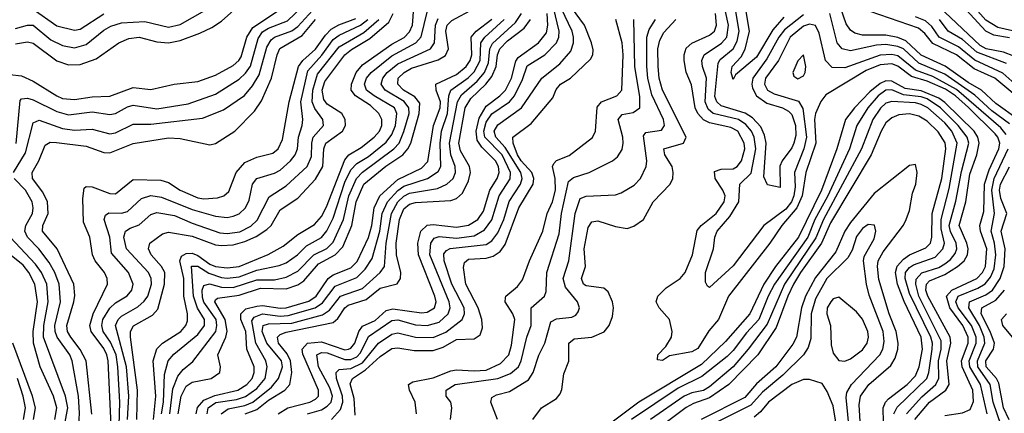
# Model space of a CAD drawing. Header units: inches. Extents: x 884549 to 1028252, y 526810 to 653624.
# Tile 1054 of 1056: x 1015004 to 1018353, y 634492 to 635829. Entities that reach past the tile are written whole.
import ezdxf

# ---------------------------------------------------------------- set-up
doc = ezdxf.new("R2010")
doc.units = ezdxf.units.IN
doc.header["$MEASUREMENT"] = 0
doc.layers.add('B0613', color=7, linetype='Continuous')

msp = doc.modelspace()

# ---------------------------------------------------------------- linework, layer by layer
at = {"layer": 'B0613', "color": 5}
for points, elevation in [([(1018405, 635785), (1018330, 635803), (1018290, 635827.3), (1018216.7, 635910), (1018190, 635951.3), (1018182.5, 635990), (1018185.6, 636030), (1018181.4, 636070), (1018188.4, 636090), (1018230, 636137.1), (1018246.1, 636126.1), (1018324.3, 635964.3), (1018360.6, 635920.6)], 1560), ([(1018370, 635767.4), (1018316.6, 635776.6), (1018290, 635790.6), (1018143.5, 635950)], 1580), ([(1014970, 635642.4), (1015010, 635638), (1015050, 635620.6), (1015130.1, 635570), (1015150, 635561.8), (1015190, 635558.3), (1015250, 635567.2), (1015310, 635569.4), (1015390, 635599.2), (1015450, 635591.9), (1015529.5, 635610.5), (1015610, 635619.1), (1015670, 635641.1), (1015730, 635673.1), (1015749.2, 635690), (1015756.8, 635703.2), (1015776, 635770), (1015796.9, 635803.1), (1015988.3, 635930)], 2380), ([(1018359.4, 635439.4), (1018341.2, 635461.2), (1018190, 635592), (1018110, 635635.5), (1018050, 635657.9), (1017990, 635705.9), (1017970, 635710.8), (1017930, 635708.8), (1017810, 635665.7), (1017766.8, 635666.8), (1017744.7, 635690), (1017722.9, 635782.9), (1017710, 635809.4), (1017690, 635813.9), (1017670, 635807.6), (1017624.5, 635770), (1017584.2, 635690), (1017539.9, 635630), (1017536.5, 635610), (1017547, 635590), (1017570, 635577), (1017652.2, 635552.2), (1017667.8, 635527.8), (1017679.7, 635430), (1017671.3, 635390), (1017639.5, 635310), (1017641.3, 635261.3), (1017636.4, 635230), (1017628.3, 635210), (1017610, 635185.4), (1017535.1, 635130), (1017430, 634992.2), (1017350, 634919.1), (1017343.3, 634923.3), (1017336.8, 634936.8), (1017336.7, 634970), (1017363.9, 635050), (1017367.5, 635090), (1017375.5, 635110), (1017419.1, 635160.9), (1017449.3, 635210), (1017453.6, 635270), (1017492, 635308), (1017507.9, 635390), (1017501.7, 635430), (1017492.5, 635450), (1017473.3, 635473.3), (1017449, 635490), (1017362.7, 635510), (1017345.5, 635525.5), (1017335.1, 635550), (1017339.8, 635630), (1017326.1, 635670), (1017323.9, 635690), (1017332.2, 635710), (1017390.9, 635749.1), (1017409.2, 635770), (1017414.8, 635810), (1017388, 635930)], 1760), ([(1014990, 635799), (1015030, 635810.4), (1015050, 635810.3), (1015110, 635760.4), (1015150, 635741.8), (1015190, 635733.2), (1015230, 635744.4), (1015290, 635793.1), (1015313.3, 635806.7), (1015350, 635818), (1015430, 635823.2), (1015510, 635804), (1015550, 635812.5), (1015710, 635904.9)], 2440), ([(1014990, 635746.6), (1015030, 635753.8), (1015050, 635749.2), (1015130, 635689.2), (1015170, 635676.1), (1015210, 635676.3), (1015264.4, 635695.6), (1015341, 635750), (1015374.8, 635765.2), (1015410, 635769.7), (1015470, 635753.4), (1015510, 635750.3), (1015550, 635758), (1015617.1, 635782.9), (1015657.7, 635802.3), (1015690, 635824.4), (1015763.6, 635890)], 2420), ([(1014983.4, 635310), (1015023.8, 635376.2), (1015050, 635478.8), (1015070, 635488.2), (1015150, 635459), (1015190, 635454.2), (1015250, 635457.5), (1015310, 635440.9), (1015330, 635444.9), (1015390, 635474.5), (1015450, 635473.6), (1015625.8, 635494.2), (1015697.2, 635522.8), (1015768.5, 635571.5), (1015796.2, 635603.8), (1015818.3, 635641.7), (1015844.8, 635735.2), (1015859.5, 635760.5), (1015870.9, 635770), (1015930, 635790.8), (1015950, 635805.8), (1015999.7, 635860.3)], 2340), ([(1014992.1, 635407.9), (1015005, 635555), (1015010, 635560.6), (1015030, 635562.8), (1015050, 635557), (1015130, 635516.9), (1015170, 635505.9), (1015250, 635516.1), (1015310, 635506.6), (1015330, 635510.1), (1015370, 635532.8), (1015390, 635539), (1015470, 635526.7), (1015577.1, 635542.9), (1015670, 635576.5), (1015750, 635626.5), (1015772.4, 635647.6), (1015788.4, 635671.6), (1015814.7, 635765.3), (1015830, 635787.5), (1015850, 635800.2), (1015914.5, 635825.5), (1015965.6, 635874.4)], 2360), ([(1015050, 635865), (1015130, 635808.6), (1015190, 635793.6), (1015210, 635797), (1015290, 635849.5)], 2460), ([(1015402, 634470), (1015404, 634570), (1015380.2, 634750), (1015380.8, 634770), (1015390.9, 634789.1), (1015455.3, 634824.7), (1015474.1, 634845.9), (1015496.5, 634930), (1015497.5, 634970), (1015486.4, 634990), (1015450.5, 635030), (1015442.4, 635050), (1015446.1, 635070), (1015490, 635101.8), (1015510, 635106.8), (1015590, 635093.5), (1015670, 635064.3), (1015690, 635061.8), (1015730, 635064.6), (1015770, 635075.2), (1015807.9, 635092.1), (1015844, 635116), (1015858.6, 635130), (1015890, 635182.5), (1015950, 635222.6), (1016010, 635287.2), (1016034.9, 635330), (1016038, 635390), (1016045.6, 635410), (1016101.4, 635450), (1016111.6, 635470), (1016110.8, 635490), (1016099, 635510), (1016050, 635542.1), (1016037.9, 635557.9), (1016032.2, 635590), (1016041.2, 635618.8), (1016110.2, 635710), (1016132, 635728), (1016194.6, 635765.4), (1016258.8, 635821.2), (1016274.5, 635850)], 2220), ([(1015458.9, 634470), (1015466.8, 634550), (1015458, 634670), (1015470, 634710.9), (1015489.5, 634730.5), (1015552.4, 634770), (1015569, 634790), (1015574.6, 634805.5), (1015574.9, 634830), (1015562.6, 634890), (1015562.3, 634950), (1015549.1, 635010), (1015554.6, 635025.4), (1015570, 635034.6), (1015590, 635035.2), (1015610, 635027.6), (1015650, 634998.8), (1015670, 634990.4), (1015710, 634986.2), (1015750, 634990), (1015848.5, 635031.5), (1015900.2, 635059.8), (1015950, 635099.5), (1016006.4, 635133.6), (1016030, 635160.6), (1016046.8, 635193.2), (1016110, 635353.2), (1016123.3, 635370), (1016165.3, 635394.7), (1016208.9, 635430), (1016228, 635450), (1016235.8, 635470), (1016235.6, 635490), (1016225.5, 635510), (1016197.3, 635537.3), (1016146.2, 635570), (1016131.4, 635590), (1016131.9, 635610), (1016147.8, 635650), (1016170, 635675.5), (1016270, 635746.1), (1016311, 635769), (1016330, 635787.8), (1016339.3, 635810), (1016344.2, 635870)], 2180), ([(1015486.7, 634490), (1015493.4, 634530), (1015496.2, 634623.7), (1015509.3, 634670), (1015527.9, 634692.1), (1015610, 634759.1), (1015632.3, 634790), (1015631.9, 634810), (1015608.8, 634848.8), (1015595.2, 634890), (1015588.7, 634991.3), (1015610, 634991.7), (1015647.7, 634967.7), (1015690, 634953.4), (1015710, 634950.9), (1015750, 634955.1), (1015810, 634977.7), (1015886.4, 634993.6), (1015910, 635003.1), (1015948.8, 635030), (1015978.9, 635061.1), (1016030, 635089.5), (1016048.1, 635111.9), (1016070, 635155), (1016110, 635276.8), (1016130, 635319), (1016150, 635340.6), (1016190, 635363.9), (1016250, 635413), (1016270, 635438.9), (1016281.5, 635470), (1016286.8, 635510), (1016278.5, 635530), (1016208.9, 635570), (1016182.9, 635590), (1016176.4, 635610), (1016183.7, 635630), (1016199.5, 635650), (1016270, 635706.6), (1016350.9, 635750), (1016369.3, 635770.7), (1016390, 635854.3)], 2160), ([(1015543.3, 634490), (1015553.2, 634550), (1015570, 634583.8), (1015590, 634597.7), (1015654.7, 634610), (1015684.5, 634630), (1015686.9, 634650), (1015677.6, 634690), (1015705, 634750), (1015709.4, 634770.6), (1015702.2, 634810), (1015668, 634870), (1015670, 634877.5), (1015676.7, 634883.3), (1015750, 634893.6), (1015823.4, 634916.6), (1015910, 634914.9), (1015950, 634927.7), (1015970, 634941.2), (1016020.2, 634999.8), (1016077, 635030), (1016102.6, 635057.4), (1016133.8, 635130), (1016147.7, 635210), (1016174.2, 635270), (1016248.8, 635331.2), (1016307.2, 635370), (1016324.5, 635390), (1016334.3, 635410), (1016362.6, 635510), (1016364.9, 635544.9), (1016347.5, 635567.4), (1016309, 635590), (1016289.9, 635610), (1016291.4, 635630), (1016311, 635650), (1016335.9, 635664.1), (1016427.5, 635692.5), (1016452.3, 635707.7), (1016462.8, 635730), (1016453.5, 635790), (1016457.6, 635810), (1016473.5, 635826.5), (1016550, 635867.4)], 2120), ([(1015689.6, 634490), (1015712.9, 634507.1), (1015770, 634518.6), (1015797.2, 634530), (1015860.1, 634579.9), (1015884.6, 634610), (1015897.4, 634650), (1015893.8, 634670), (1015844.7, 634730), (1015829.1, 634770), (1015832.5, 634790), (1015850, 634796.1), (1015930, 634797.4), (1016033.8, 634826.2), (1016057.5, 634842.5), (1016095.4, 634890), (1016170, 634916.2), (1016229.4, 634970.6), (1016244.2, 634990), (1016250.5, 635070), (1016267.9, 635170), (1016289.8, 635210), (1016310, 635229.7), (1016330, 635239.6), (1016424.3, 635255.7), (1016457.1, 635270), (1016478.3, 635290), (1016486.3, 635310), (1016485.2, 635330), (1016470.4, 635370.4), (1016465.6, 635410), (1016493.3, 635550), (1016506.6, 635573.5), (1016559.7, 635620.3), (1016584.6, 635650), (1016598, 635682), (1016603.2, 635730), (1016611.5, 635748.5), (1016690, 635819.4), (1016710.9, 635850)], 2040), ([(1015882.5, 634490), (1015915.4, 634510), (1015991.2, 634530), (1016010, 634539.1), (1016020.4, 634550), (1016020.3, 634570), (1015967.2, 634692.8), (1015964.5, 634710), (1015982.7, 634730), (1016030, 634734.9), (1016110, 634707.3), (1016122.6, 634710), (1016130, 634712.5), (1016143.9, 634730), (1016157.3, 634770), (1016170, 634787.3), (1016212.5, 634807.5), (1016250, 634840.4), (1016273.1, 634846.9), (1016370, 634833.5), (1016390, 634835.5), (1016414.8, 634850), (1016420.5, 634870), (1016415.5, 634890), (1016360.1, 635030), (1016357.8, 635070), (1016367.7, 635110), (1016390, 635131.4), (1016410, 635133.7), (1016490, 635124.4), (1016530, 635131.1), (1016561.8, 635150), (1016581.5, 635178.5), (1016602.5, 635250), (1016627.7, 635290), (1016634.1, 635310), (1016632.2, 635330), (1016622.5, 635350), (1016576, 635396), (1016560.2, 635420.2), (1016555.8, 635450), (1016566, 635494), (1016590, 635535.1), (1016636.9, 635570), (1016655.7, 635590), (1016676.4, 635630), (1016691.5, 635688.5), (1016699.3, 635700.7), (1016768.8, 635750), (1016795.6, 635784.4), (1016800.6, 635810), (1016797.8, 635850)], 1980), ([(1015982.4, 634490), (1016030, 634503.3), (1016050, 634516), (1016062.9, 634530), (1016067.8, 634550), (1016058.7, 634578.7), (1016019.8, 634650), (1016014.6, 634690), (1016030, 634698.3), (1016050, 634696.7), (1016110, 634674.7), (1016130, 634674.3), (1016150, 634683.7), (1016162.9, 634697.1), (1016190, 634752.7), (1016270, 634806.5), (1016290, 634809.4), (1016350, 634792.3), (1016390, 634790.5), (1016430, 634801.7), (1016461.2, 634830), (1016467.8, 634850), (1016464.1, 634870), (1016398.8, 635030), (1016402, 635070), (1016413.5, 635086.5), (1016430, 635092.8), (1016490, 635087.1), (1016550, 635095), (1016585, 635115), (1016610, 635149.3), (1016634.4, 635230), (1016672, 635288), (1016673.3, 635310), (1016645, 635370), (1016586.4, 635430), (1016582.2, 635450), (1016590, 635481.3), (1016610, 635508.7), (1016669.9, 635550), (1016686.7, 635570), (1016714.3, 635625.7), (1016730, 635672.4), (1016790.3, 635709.7), (1016829.2, 635750.8), (1016837.1, 635770), (1016838.4, 635790), (1016818.9, 635870)], 1960), ([(1016064.5, 634470), (1016095, 634505), (1016103.1, 634530), (1016101.3, 634550), (1016081.1, 634610), (1016080.1, 634630), (1016090, 634640.1), (1016130, 634644), (1016170, 634663.5), (1016223.8, 634730), (1016270, 634760.2), (1016290, 634764.9), (1016350.2, 634750.2), (1016410, 634749.4), (1016452.7, 634767.3), (1016508.3, 634810), (1016516.2, 634830), (1016516.1, 634850), (1016473.5, 634930), (1016447, 635010), (1016446.5, 635033.5), (1016455.2, 635044.8), (1016468.4, 635051.6), (1016590, 635064.9), (1016610, 635077.6), (1016630, 635104.8), (1016650.1, 635150), (1016668.7, 635211.3), (1016707.1, 635270), (1016713.2, 635290), (1016708.2, 635310), (1016655.1, 635395.1), (1016623.4, 635430), (1016617.9, 635450), (1016630, 635472.2), (1016710.5, 635529.5), (1016780.1, 635630), (1016841.4, 635678.6), (1016878.1, 635721.9), (1016887.9, 635750), (1016887.2, 635770), (1016882.3, 635790), (1016846.3, 635866.3)], 1940), ([(1016145.1, 634485.1), (1016142, 634542), (1016127.7, 634592.3), (1016136.1, 634610), (1016180.5, 634639.5), (1016230, 634684.9), (1016270, 634711.7), (1016290, 634714.5), (1016345.4, 634705.4), (1016410, 634705.3), (1016443.7, 634716.3), (1016490, 634742), (1016550, 634744.3), (1016570, 634758.4), (1016577.4, 634782.6), (1016576, 634810), (1016563, 634850), (1016520.8, 634930), (1016513.1, 634986.9), (1016516.2, 635003.8), (1016530, 635015.1), (1016590, 635019.3), (1016614.5, 635025.5), (1016638.4, 635041.6), (1016654.6, 635065.4), (1016701.3, 635190), (1016749.7, 635270), (1016752.3, 635290), (1016745.2, 635310), (1016709.5, 635349.5), (1016697.1, 635370), (1016681.8, 635410), (1016681.4, 635430), (1016743.5, 635476.5), (1016817, 635563), (1016828.6, 635591.4), (1016843.4, 635610), (1016876.7, 635630), (1016945.3, 635694.7), (1016952.6, 635710), (1016953.9, 635726.1), (1016948.5, 635750), (1016924.4, 635810), (1016880.2, 635870)], 1920), ([(1018150, 634484.1), (1018210, 634493.7), (1018236, 634504), (1018248.2, 634531.8), (1018245.9, 634570), (1018209, 634650), (1018207.4, 634670), (1018229.4, 634730), (1018229.8, 634750), (1018211.6, 634790), (1018167.2, 634850), (1018155.8, 634890), (1018174.5, 634910), (1018259.1, 634950), (1018278.3, 634970), (1018288.2, 634990), (1018293, 635050), (1018271.2, 635110), (1018269.5, 635130), (1018282.4, 635177.6), (1018285.1, 635270), (1018301.2, 635318.7), (1018333.9, 635390), (1018337, 635410), (1018330.7, 635430), (1018321.3, 635441.3), (1018230.4, 635530.4), (1018186.5, 635570), (1018152.8, 635592.8), (1018090, 635620.6), (1018036.5, 635636.5), (1017990, 635671.5), (1017970, 635678.9), (1017930, 635675.3), (1017883.1, 635656.9), (1017746, 635574), (1017728.4, 635551.6), (1017710, 635510), (1017707.2, 635490), (1017711.6, 635410), (1017677.7, 635310), (1017665.3, 635230), (1017647, 635190), (1017596.4, 635130), (1017555, 635070), (1017414.1, 634890), (1017380.1, 634810), (1017348.1, 634771.9), (1017310, 634712.1), (1017290, 634700.7), (1017213.6, 634686.4), (1017190, 634671.2), (1017173.2, 634673.2), (1017174.7, 634690), (1017200.9, 634719.1), (1017220.5, 634750), (1017222.8, 634770), (1017213.6, 634810), (1017178.3, 634850), (1017168.5, 634870), (1017174.2, 634890), (1017202.6, 634917.4), (1017250.2, 634949.8), (1017266.9, 634970), (1017292.3, 635030), (1017307.6, 635112.4), (1017321.7, 635130), (1017372.2, 635170), (1017399.9, 635210), (1017403.2, 635230), (1017395.6, 635250), (1017369.5, 635290), (1017366.9, 635313.1), (1017390, 635320.8), (1017430, 635321.9), (1017444.2, 635330), (1017458.2, 635350), (1017470.2, 635390), (1017468, 635410), (1017445.9, 635450), (1017422.9, 635462.9), (1017350, 635478.4), (1017329.3, 635489.3), (1017310, 635510), (1017301.4, 635530), (1017288.3, 635608.3), (1017270.9, 635650.9), (1017264, 635690), (1017263.5, 635710), (1017270, 635731.8), (1017290.4, 635749.6), (1017350, 635776.1), (1017366.5, 635790), (1017373.9, 635810), (1017370.6, 635850.6)], 1780), ([(1017670, 635845.3), (1017605.5, 635794.5), (1017585.5, 635770), (1017544.4, 635695.6), (1017497.4, 635630), (1017493.7, 635610), (1017496.5, 635596.5), (1017510.1, 635570), (1017545.1, 635545.1), (1017598.1, 635530), (1017618.3, 635518.3), (1017630, 635507.3), (1017642.6, 635470), (1017644, 635436), (1017636.8, 635410), (1017630, 635394.1), (1017596.8, 635350), (1017588.9, 635331.1), (1017590, 635259.3), (1017547.6, 635267.6), (1017534.8, 635294.8), (1017542.2, 635410), (1017537.1, 635437.1), (1017524.7, 635464.7), (1017496.1, 635496.1), (1017471.3, 635511.3), (1017390, 635536.9), (1017374.7, 635550), (1017368.5, 635568.5), (1017379.1, 635680.9), (1017386.3, 635693.7), (1017430.4, 635730), (1017444.3, 635755.7), (1017451.2, 635790), (1017437.6, 635870)], 1740), ([(1017602.9, 635837.1), (1017565.2, 635794.8), (1017510, 635701.8), (1017438.7, 635641.3), (1017430, 635626), (1017423.5, 635650), (1017426.9, 635670), (1017457.2, 635702.8), (1017471.2, 635728.8), (1017485.9, 635790), (1017471.9, 635870)], 1720), ([(1018370, 635474.7), (1018310, 635518.9), (1018252.6, 635572.6), (1018150, 635643.7), (1018061.8, 635681.8), (1018009.2, 635730), (1017990, 635738.4), (1017950, 635744.6), (1017917.6, 635742.4), (1017830, 635723), (1017801.2, 635730), (1017784.3, 635750), (1017758.8, 635850)], 1740), ([(1018399.8, 635490), (1018324.1, 635544.1), (1018274.5, 635590), (1018230, 635615.2), (1018151.5, 635671.5), (1018070, 635709), (1018017.2, 635757.2), (1017990, 635768.4), (1017950, 635776.9), (1017870, 635776.5), (1017843.7, 635783.7), (1017830, 635793.2), (1017814.5, 635814.5), (1017795.9, 635870)], 1720), ([(1018430, 635538.2), (1018320.9, 635630), (1018250, 635661.9), (1018189.9, 635709.9), (1018110, 635748.1), (1018082.3, 635782.3), (1018060.3, 635800.3), (1017896.8, 635856.8)], 1680), ([(1018385.1, 635705.1), (1018350, 635718.7), (1018290.4, 635730.4), (1018270, 635741.4), (1018130, 635873.6)], 1620), ([(1015248.9, 634488.9), (1015229.5, 634670), (1015210, 634708.9), (1015177.3, 634750), (1015166.8, 634770), (1015163.7, 634790), (1015187.8, 634870), (1015191.4, 634891.4), (1015188.2, 634930), (1015131.1, 635050), (1015081.9, 635110), (1015082.3, 635130), (1015100.2, 635170), (1015098.5, 635210), (1015083, 635243), (1015047.7, 635290), (1015046.3, 635310), (1015069, 635350), (1015090, 635403), (1015107.5, 635412.5), (1015128.6, 635411.4), (1015230, 635398.8), (1015290, 635377.7), (1015310, 635376.3), (1015390, 635408.2), (1015510, 635427.7), (1015550, 635425.3), (1015650, 635404.4), (1015670, 635408.2), (1015735.4, 635450), (1015802.2, 635517.8), (1015826.3, 635553.7), (1015860.1, 635630), (1015879.1, 635710), (1015889.1, 635730.9), (1015964.6, 635775.3), (1016010.5, 635829.5)], 2320), ([(1015314.8, 634450), (1015305.3, 634670), (1015300.4, 634690), (1015290, 634712.1), (1015246.7, 634770), (1015242.6, 634790), (1015253.8, 634830), (1015302.3, 634930), (1015301.2, 634950), (1015292.2, 634970), (1015261, 635010), (1015251.9, 635030), (1015242.9, 635090), (1015221.1, 635141.1), (1015218.4, 635221.6), (1015223, 635257), (1015230, 635262.7), (1015250, 635261.6), (1015310, 635238.6), (1015330, 635237.1), (1015390, 635285.8), (1015483.5, 635283.5), (1015510, 635275.7), (1015550.2, 635250.2), (1015610, 635223.5), (1015630, 635220.2), (1015676.7, 635223.3), (1015697.8, 635230), (1015715, 635245), (1015740.3, 635310), (1015770, 635344.3), (1015810, 635362.4), (1015864.3, 635375.7), (1015883.4, 635390), (1015898.1, 635421.9), (1015920.1, 635550), (1015952.3, 635670), (1015966.7, 635690), (1016010, 635729.1), (1016043.7, 635776.3), (1016063.6, 635796.4), (1016088.9, 635811.1), (1016146.6, 635833.4)], 2280), ([(1015342.7, 634450), (1015344.4, 634530), (1015338.2, 634650), (1015331.5, 634690), (1015312.8, 634732.8), (1015288, 634770), (1015282.7, 634790), (1015286.3, 634810), (1015310, 634848.6), (1015330, 634866.5), (1015369.4, 634890.6), (1015385.1, 634910), (1015389.9, 634930), (1015373.4, 634970), (1015315.6, 635035.6), (1015310.4, 635090.4), (1015291.2, 635150), (1015295.2, 635164.8), (1015307.6, 635172.4), (1015350, 635172.2), (1015370, 635177), (1015418.5, 635221.5), (1015450, 635231.4), (1015485.7, 635225.7), (1015590, 635183.8), (1015670, 635161.8), (1015710, 635156.5), (1015730, 635161), (1015750.4, 635169.6), (1015772.3, 635190), (1015784.3, 635215.7), (1015795.4, 635270), (1015809.9, 635290), (1015870, 635307.2), (1015890, 635318.3), (1015925.1, 635350), (1015940.3, 635370), (1015948.5, 635390), (1015952.2, 635430), (1015964.4, 635470), (1015966.5, 635490), (1015960.3, 635550), (1015984.3, 635655.7), (1016031.5, 635708.5), (1016070, 635761.5), (1016090, 635776.6), (1016162.9, 635810), (1016187.5, 635830)], 2260), ([(1015370.9, 634470), (1015374.6, 634550), (1015367.4, 634650), (1015330.2, 634790), (1015338.4, 634810), (1015350, 634821.8), (1015406.1, 634853.9), (1015427.7, 634872.3), (1015439.6, 634890), (1015451.9, 634930), (1015451.1, 634950), (1015441.6, 634970), (1015367.5, 635050), (1015357.6, 635090), (1015363.9, 635110), (1015379.2, 635120.8), (1015410, 635131.6), (1015450, 635167.2), (1015470, 635173.7), (1015530, 635164.1), (1015590, 635137.7), (1015684.5, 635104.5), (1015710, 635102.1), (1015752.3, 635107.7), (1015790, 635127), (1015811.9, 635148.1), (1015852.8, 635227.2), (1015910, 635264.9), (1015981.3, 635330), (1015996.2, 635363.8), (1015997, 635410), (1016002.5, 635430), (1016036.9, 635470), (1016034.4, 635490), (1016007.1, 635527.1), (1015998.9, 635550), (1016000.4, 635590), (1016016.4, 635643.6), (1016090, 635736.3), (1016174.8, 635785.2), (1016225.8, 635830)], 2240), ([(1015514.2, 634490), (1015524.7, 634575.3), (1015541.7, 634618.3), (1015559.7, 634640.3), (1015592.5, 634667.5), (1015671.2, 634770), (1015674.6, 634790), (1015671.6, 634810), (1015629.7, 634869.7), (1015625.4, 634885.4), (1015624.8, 634910), (1015630, 634925.6), (1015648.9, 634931.1), (1015690, 634920.4), (1015730, 634919), (1015810, 634944.7), (1015870, 634945.7), (1015910, 634954), (1015950, 634974.7), (1016004.6, 635030), (1016048.1, 635051.9), (1016070, 635072.8), (1016104.9, 635150), (1016123.6, 635230), (1016149.1, 635290), (1016169.5, 635310.5), (1016276.8, 635390), (1016294, 635410), (1016310.8, 635449.2), (1016328.2, 635510), (1016327.5, 635530), (1016311.6, 635551.6), (1016247.3, 635590), (1016232.9, 635610), (1016238.5, 635630), (1016253.9, 635650), (1016290, 635679.3), (1016401.5, 635730), (1016415, 635750), (1016418, 635810), (1016427, 635833)], 2140), ([(1015604.5, 634490), (1015609.1, 634510.9), (1015630, 634535.9), (1015667.7, 634552.3), (1015746.3, 634570), (1015776.3, 634590), (1015794.2, 634610), (1015801.8, 634630), (1015801.3, 634650), (1015776.8, 634710), (1015772.9, 634770), (1015756.4, 634810), (1015755.8, 634830), (1015773.1, 634846.9), (1015810, 634855.5), (1015830, 634858), (1015890, 634849.2), (1015910, 634850.3), (1015987.4, 634872.6), (1016012.7, 634890), (1016052.6, 634950), (1016070, 634961.6), (1016130, 634985.9), (1016152.2, 635007.8), (1016190.7, 635089.3), (1016201.4, 635130), (1016209, 635190), (1016229.1, 635230), (1016290, 635286.3), (1016370, 635324.3), (1016392.5, 635347.5), (1016411.1, 635470), (1016434.3, 635530), (1016434.9, 635550), (1016420.3, 635590), (1016419.6, 635610), (1016490, 635643.4), (1016522.8, 635670), (1016535.5, 635690), (1016541.1, 635710), (1016539, 635770), (1016556.3, 635790), (1016609.6, 635830.4)], 2080), ([(1015641.1, 634490), (1015644.9, 634510), (1015671.4, 634528.6), (1015741.5, 634538.5), (1015771.5, 634548.5), (1015810, 634576.3), (1015838.3, 634610), (1015846.1, 634650), (1015841.2, 634670), (1015806.6, 634730), (1015793.7, 634806.3), (1015801.2, 634818.8), (1015830, 634829.9), (1015890, 634821.6), (1015916.6, 634823.4), (1016008.7, 634850), (1016033.3, 634866.7), (1016076.5, 634923.5), (1016150, 634952.6), (1016178.9, 634981.1), (1016202.9, 635017.1), (1016228.3, 635110), (1016237.2, 635170), (1016254.8, 635210), (1016290, 635248.6), (1016310, 635263.5), (1016391, 635289), (1016426.9, 635313.1), (1016436.1, 635330), (1016434.2, 635410), (1016438.5, 635450), (1016458.8, 635510), (1016463.8, 635570), (1016470.1, 635589.9), (1016528.7, 635631.3), (1016550, 635652.2), (1016570.4, 635690), (1016571.9, 635750), (1016585.7, 635770), (1016652.1, 635830)], 2060), ([(1015770.4, 634490), (1015810, 634504.7), (1015850, 634536.4), (1015905.2, 634570), (1015922.2, 634590), (1015930, 634630), (1015924.7, 634670), (1015913.2, 634693.2), (1015884.4, 634730), (1015881.2, 634750), (1015890, 634759.9), (1015910, 634767.3), (1016070, 634799.7), (1016086.2, 634813.8), (1016109.7, 634850.3), (1016121.2, 634858.8), (1016181.8, 634878.2), (1016230, 634916.9), (1016288, 634932), (1016298.8, 634950), (1016299.7, 634970), (1016285.9, 635030), (1016284.8, 635070), (1016295.4, 635150), (1016310, 635186.3), (1016330, 635202.3), (1016350, 635208), (1016470, 635214.7), (1016490, 635221.6), (1016510, 635239.1), (1016530, 635281.7), (1016536.7, 635310), (1016533.9, 635330), (1016503.1, 635383.1), (1016497.9, 635410), (1016519.5, 635530), (1016538.3, 635561.7), (1016589.6, 635610), (1016610, 635635.9), (1016624.5, 635670), (1016628.7, 635710), (1016636.7, 635730), (1016663.3, 635756.7), (1016719.7, 635800.3), (1016740.7, 635830)], 2020), ([(1016353.8, 634490), (1016348.4, 634530), (1016329.9, 634570), (1016326.2, 634590), (1016341.2, 634598.8), (1016410, 634611.6), (1016470, 634636.3), (1016490, 634639.6), (1016550, 634635.4), (1016590, 634638.1), (1016638.8, 634661.2), (1016667, 634690), (1016676.5, 634723.5), (1016687.8, 634810), (1016680.5, 634830), (1016654.5, 634870), (1016656, 634884), (1016657.8, 634890), (1016697.4, 634922.6), (1016714.3, 634945.7), (1016737.5, 635010), (1016783.1, 635110), (1016797.4, 635170), (1016816.1, 635210), (1016826.5, 635250), (1016825.6, 635290), (1016815.9, 635330), (1016820.1, 635339.9), (1016829.5, 635350.5), (1016872.1, 635367.9), (1016951.7, 635428.3), (1016962.3, 635450), (1016968, 635532), (1016982.6, 635550), (1017034.6, 635570), (1017052.2, 635590), (1017056.4, 635710), (1017053.2, 635750), (1017031.2, 635830)], 1880), ([(1016468.6, 634470), (1016474, 634510), (1016470.5, 634530), (1016454.3, 634550), (1016454, 634570), (1016484.7, 634590), (1016630.5, 634609.5), (1016673.1, 634626.9), (1016700.1, 634650), (1016709.8, 634670.2), (1016728.2, 634750), (1016743.6, 634790), (1016743.4, 634850), (1016788.7, 634890), (1016794.3, 634905.7), (1016796.4, 634970), (1016838.6, 635101.4), (1016846.5, 635170), (1016870, 635279.5), (1016887.6, 635292.4), (1016940.3, 635310), (1017019.8, 635350), (1017037.1, 635362.9), (1017052.5, 635387.5), (1017056.3, 635410), (1017055.4, 635430), (1017039.5, 635490), (1017053, 635507), (1017090, 635513.7), (1017112.5, 635530), (1017112.5, 635567.5), (1017095.7, 635670), (1017092.9, 635830)], 1860), ([(1016628.8, 634470), (1016605.7, 634530), (1016610, 634545.5), (1016625.1, 634554.9), (1016670, 634565.4), (1016734.1, 634605.9), (1016750.2, 634629.8), (1016770, 634689.2), (1016789.9, 634730.1), (1016810, 634802.6), (1016830, 634812.8), (1016881.8, 634818.2), (1016894.8, 634825.2), (1016903.2, 634836.8), (1016907.5, 634850), (1016901.5, 634870), (1016859.9, 634919.9), (1016851.9, 634950), (1016871.1, 635010), (1016892.6, 635170), (1016910, 635221.6), (1016930, 635229.7), (1017030, 635234.1), (1017050, 635240.7), (1017093.3, 635266.7), (1017114.9, 635290), (1017134.4, 635330), (1017137.1, 635350), (1017125.6, 635434.4), (1017133.7, 635446.3), (1017186.5, 635453.5), (1017197.4, 635470), (1017193.8, 635490), (1017153.7, 635573.7), (1017140.3, 635630), (1017136.3, 635670), (1017136.5, 635770), (1017144.9, 635795.2), (1017166.5, 635830)], 1840), ([(1016748.6, 634470), (1016778.2, 634510), (1016830, 634542), (1016841.9, 634558.1), (1016847.8, 634572.2), (1016854.3, 634625.7), (1016871.1, 634668.9), (1016871.8, 634730), (1016890, 634744.5), (1016950, 634750.1), (1016992.1, 634767.9), (1017009.2, 634790), (1017019.6, 634820.4), (1017023.1, 634850), (1017020.3, 634870), (1017004.8, 634904.8), (1016990, 634916.5), (1016930, 634924.2), (1016921.8, 634930), (1016915, 634950), (1016928.4, 634990), (1016923.3, 635050), (1016937.3, 635122.7), (1016950, 635141.7), (1016970, 635145.2), (1017030, 635126.1), (1017070, 635120.1), (1017093, 635127), (1017125.7, 635150), (1017157.8, 635210), (1017216.1, 635270), (1017224.8, 635290), (1017226.7, 635310), (1017222.6, 635330), (1017198.1, 635370), (1017194.3, 635390), (1017261.2, 635410), (1017270.3, 635429.7), (1017190.4, 635590), (1017179.3, 635630), (1017174.9, 635670), (1017174.5, 635730), (1017180.8, 635759.2), (1017195, 635785), (1017235.6, 635830)], 1820), ([(1018450, 635556.5), (1018347.8, 635647.8), (1018252.1, 635692.1), (1018197.3, 635737.3), (1018130.7, 635770), (1018106.5, 635806.5), (1018084.7, 635824.7), (1018050, 635838.8)], 1660), ([(1018360.1, 635680.1), (1018258.9, 635718.9), (1018210, 635762.2), (1018161.4, 635790), (1018132.3, 635830)], 1640), ([(1018048.3, 634470), (1018098, 634530), (1018153.4, 634570), (1018165.5, 634590), (1018156.9, 634670), (1018171.2, 634730), (1018168.8, 634750), (1018092.6, 634890), (1018086.1, 634910), (1018087.4, 634930), (1018098.5, 634941.5), (1018150, 634963.3), (1018193.3, 634990), (1018216.5, 635010), (1018227.4, 635030), (1018229.8, 635050), (1018224.6, 635070), (1018199.2, 635130), (1018221.4, 635210), (1018235.3, 635304.7), (1018258.8, 635370), (1018267.4, 635410), (1018262, 635430), (1018250.1, 635450), (1018150, 635548), (1018130, 635562), (1018070, 635587.4), (1018015.6, 635595.6), (1017970, 635620.6), (1017950, 635621), (1017930, 635612.4), (1017895.5, 635584.4), (1017842.5, 635530), (1017813, 635490), (1017783, 635390), (1017731.2, 635250), (1017652.2, 635090), (1017574.9, 634990), (1017534.9, 634930), (1017486.6, 634830), (1017404.3, 634735.7), (1017322.6, 634657.4), (1017110, 634528.9), (1017018.7, 634461.3)], 1820), ([(1018020.1, 634490), (1018072.1, 634547.9), (1018119.2, 634590), (1018129.5, 634610.5), (1018128.4, 634670), (1018138, 634710), (1018138.3, 634738.3), (1018062.3, 634890), (1018051.3, 634930), (1018052.8, 634947.2), (1018071.6, 634968.4), (1018130, 634987.1), (1018150, 634999.1), (1018170, 635014.7), (1018185.4, 635034.6), (1018190.6, 635050), (1018189, 635070), (1018169.1, 635109.1), (1018164.7, 635130), (1018188.1, 635211.9), (1018206.8, 635313.2), (1018231.6, 635410), (1018226.8, 635430), (1018196.1, 635470), (1018135.1, 635530), (1018090, 635560.2), (1018070, 635567.5), (1018010, 635573.9), (1017970, 635590.9), (1017950, 635590), (1017923.3, 635570), (1017888.6, 635530), (1017850.7, 635470), (1017825.6, 635390), (1017751.2, 635228.8), (1017708.6, 635150), (1017684.1, 635090), (1017570.6, 634930), (1017549.2, 634890), (1017517.4, 634810), (1017475.5, 634764.5), (1017430, 634704.6), (1017410, 634684.1), (1017323.6, 634616.4), (1017243.1, 634576.9), (1017084.3, 634470)], 1840), ([(1017977.4, 634490), (1017988, 634512), (1018089.1, 634610), (1018096.2, 634630), (1018107.5, 634710), (1018108.2, 634730), (1018102.4, 634750), (1018030, 634898.2), (1018015.1, 634950), (1018016.5, 634970), (1018030, 634987.5), (1018044.1, 634995.9), (1018117.4, 635022.6), (1018143.9, 635050), (1018149.1, 635070), (1018137.9, 635117.9), (1018138, 635150), (1018164.9, 635255.1), (1018192, 635410), (1018173.9, 635450), (1018150, 635478.3), (1018092.8, 635530), (1018070, 635541.4), (1018050, 635546.6), (1017970, 635550.6), (1017950, 635545), (1017931.5, 635528.5), (1017905, 635490), (1017867.4, 635390), (1017737.7, 635150), (1017711.9, 635088.1), (1017604.5, 634930), (1017545.6, 634794.4), (1017480.9, 634710), (1017430, 634649.9), (1017350, 634581.6), (1017330, 634569.1), (1017290, 634560.9), (1017263.3, 634550), (1017149.7, 634470)], 1860), ([(1017942.4, 634410), (1017940.4, 634510), (1017948.5, 634530), (1017958.7, 634541.3), (1018021.8, 634590), (1018050, 634619.5), (1018063, 634650), (1018074.1, 634710), (1018069.8, 634750), (1018011.6, 634871.6), (1017989.8, 634930), (1017982.1, 634970), (1017988.1, 634991.9), (1018010, 635015.9), (1018030, 635030), (1018085.8, 635054.2), (1018101.2, 635070), (1018106.4, 635090), (1018107.6, 635170), (1018140.5, 635290), (1018154.2, 635390), (1018151, 635411), (1018127.7, 635447.7), (1018090, 635484.3), (1018061.5, 635501.5), (1018030, 635509.2), (1017994, 635506), (1017970, 635495.7), (1017950, 635478.4), (1017933.2, 635450), (1017899.7, 635370), (1017761.5, 635138.5), (1017730.6, 635070), (1017659.2, 634970), (1017635.7, 634930), (1017616.2, 634890), (1017577, 634783), (1017514.1, 634690), (1017416.2, 634590), (1017350, 634544.1), (1017295.2, 634524.8), (1017270, 634510.8), (1017161.2, 634430)], 1880), ([(1018293.8, 634490), (1018272.1, 634590), (1018235.3, 634650), (1018233.1, 634670), (1018257.1, 634730), (1018257.1, 634750), (1018240.5, 634790), (1018195.6, 634850), (1018188.1, 634870), (1018195.8, 634890), (1018263, 634917), (1018288, 634932), (1018305.9, 634954.1), (1018317.8, 634982.2), (1018323.6, 635030), (1018319.4, 635070), (1018307.3, 635110), (1018319.5, 635170), (1018310, 635250), (1018318.5, 635290), (1018365.7, 635390)], 1760), ([(1017866.4, 634390), (1017859.4, 634520.6), (1017863.3, 634550), (1017892, 634590), (1017966.2, 634653.8), (1017981.4, 634678.6), (1017990.4, 634710), (1017991.5, 634730), (1017984.5, 634770), (1017960.6, 634830), (1017926, 634946), (1017920.8, 634990), (1017924, 635010), (1017940.1, 635039.9), (1018010, 635131.2), (1018019.3, 635150), (1018030, 635180.8), (1018039.9, 635240.1), (1018051.3, 635270), (1018056.4, 635310), (1018050, 635336.9), (1018030, 635333.6), (1017910, 635238.1), (1017830, 635140.1), (1017810.7, 635110), (1017779.7, 635040.3), (1017710, 634952.7), (1017675.9, 634890), (1017663.2, 634850), (1017645.4, 634750), (1017633.4, 634726.6), (1017575.5, 634650), (1017510, 634592.2), (1017470, 634545.6), (1017321.8, 634470)], 1920), ([(1018342, 634450), (1018314.6, 634530), (1018304.9, 634590), (1018262.7, 634650), (1018261.2, 634670), (1018286.3, 634730), (1018284.5, 634750), (1018268.3, 634790), (1018231.5, 634850), (1018234.1, 634870), (1018290, 634894), (1018312.3, 634910), (1018338.7, 634950), (1018352.1, 634990), (1018355.6, 635050), (1018342.3, 635110), (1018361.2, 635170), (1018341, 635221), (1018336.2, 635250), (1018340, 635270), (1018370.7, 635329.3)], 1740), ([(1015202.4, 634410), (1015207.7, 634492.3), (1015204.4, 634550), (1015182.4, 634670), (1015174.2, 634690), (1015131.4, 634750), (1015124, 634770), (1015123.4, 634790), (1015142.2, 634870), (1015137.8, 634930), (1015123.4, 634970), (1015104.2, 635004.2), (1015069.4, 635050), (1015030.9, 635090), (1015021.1, 635110), (1015024.3, 635130), (1015047.4, 635170), (1015050.2, 635190), (1015046.8, 635210), (1015024.2, 635250), (1014984.9, 635290)], 2340), ([(1017831.5, 634371.5), (1017815.2, 634544.8), (1017817.4, 634562.6), (1017833.4, 634590), (1017929.6, 634690), (1017939.8, 634710), (1017944.4, 634735.6), (1017940.3, 634770), (1017893.3, 634893.3), (1017883.6, 634930), (1017873.6, 635010), (1017875.6, 635024.4), (1017910, 635085), (1017916, 635110), (1017911.4, 635131.4), (1017890, 635133.3), (1017870, 635119.9), (1017850, 635092.2), (1017834.6, 635045.4), (1017820.6, 635019.4), (1017748.7, 634950), (1017710, 634881), (1017695.4, 634830), (1017694.7, 634745.3), (1017685.2, 634714.8), (1017669.4, 634690.6), (1017599.2, 634620.8), (1017530, 634563.2), (1017490, 634519.3), (1017330, 634438.5)], 1940), ([(1015156.1, 634450), (1015167.6, 634510), (1015160.1, 634550), (1015084.5, 634750), (1015085.6, 634790), (1015100.4, 634870), (1015096.1, 634930), (1015078.3, 634970), (1015058.1, 634998.1), (1014972, 635090)], 2360), ([(1015122.9, 634470), (1015129.8, 634510), (1015119.2, 634550), (1015073.7, 634650), (1015050.5, 634730.5), (1015049.5, 634770), (1015064.5, 634870), (1015055.3, 634930), (1015035.1, 634970), (1015015.4, 634995.5), (1014921.5, 635070)], 2380), ([(1018369.3, 634469.3), (1018350.1, 634510), (1018334.4, 634594.4), (1018326.4, 634610), (1018290.5, 634650), (1018290.1, 634670), (1018315.4, 634710), (1018318.7, 634730), (1018304.7, 634770), (1018273.6, 634830), (1018276.2, 634850), (1018323.5, 634876.5), (1018352.7, 634910)], 1720), ([(1018414.3, 634710), (1018347.7, 634790), (1018343.3, 634810), (1018359.5, 634830)], 1680), ([(1015050.9, 634470), (1015057.9, 634510), (1015047.3, 634550), (1014980.9, 634730)], 2420), ([(1015016.9, 634470), (1015023.2, 634510), (1015015.8, 634550), (1014996.1, 634610)], 2440), ([(1017800.7, 634330), (1017770, 634517), (1017750, 634565.3), (1017732.7, 634592.7), (1017690, 634606.9), (1017670, 634606.6), (1017630, 634589.3), (1017550.1, 634530), (1017523.5, 634496.5), (1017501.7, 634478.3)], 1960)]:
    msp.add_lwpolyline(points, dxfattribs=dict(at, elevation=elevation))
for points, elevation in [([(1017670, 635709.4), (1017650, 635689.7), (1017633.8, 635650), (1017637.1, 635637.1), (1017650, 635628.4), (1017670, 635638), (1017675.8, 635650), (1017677.3, 635670)], 1780), ([(1017790, 634886.6), (1017770, 634880.2), (1017762.4, 634870), (1017750.1, 634850), (1017749, 634830), (1017762, 634790), (1017763.8, 634723.8), (1017770, 634695.8), (1017790, 634671.3), (1017810, 634668.7), (1017830, 634676.4), (1017870, 634707.8), (1017885.7, 634730), (1017890.5, 634750), (1017888.1, 634770), (1017870, 634811.7), (1017850, 634836.9)], 1960)]:
    msp.add_lwpolyline(points, close=True, dxfattribs=dict(at, elevation=elevation))

doc.saveas('drawing.dxf')
